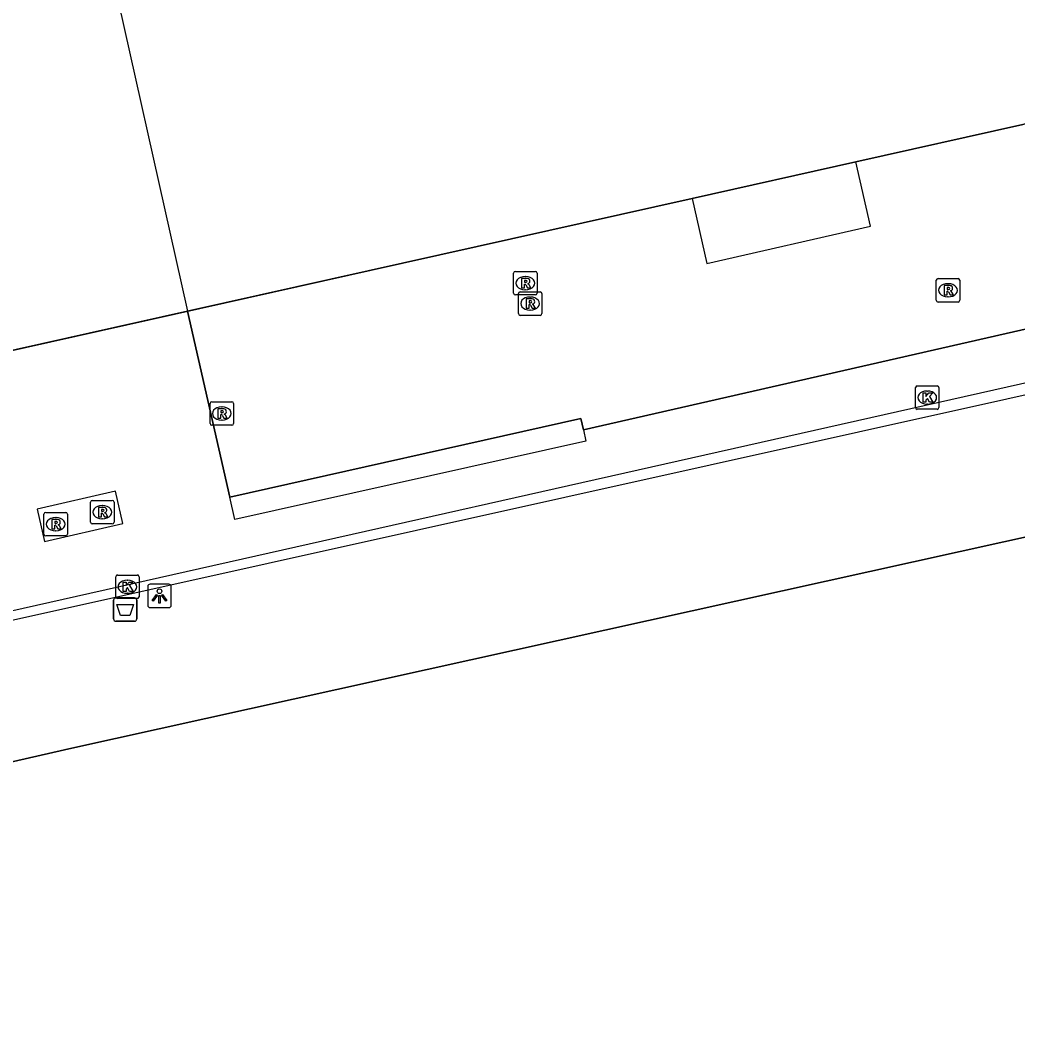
# Model space of a CAD drawing. Extents: x 160806 to 161707, y 383697 to 384148.
# Drawn here: x 161519.43 to 161561.95, y 383821.97 to 383864.75 of the extents above; entities that cross this region are included whole.
import ezdxf

# ---------------------------------------------------------------- set-up
doc = ezdxf.new("R2010")
doc.units = 0
for name, color, linetype in [('IMGEO_Afvalbak', 7, 'Continuous'), ('IMGEO_Hek', 7, 'Continuous'), ('IMGEO_Kolk', 7, 'Continuous'), ('IMGEO_Lichtpunt', 7, 'Continuous'), ('IMGEO_Muur', 7, 'Continuous'), ('IMGEO_Pand', 7, 'Continuous'), ('IMGEO_Pand_overbouw', 7, 'Continuous'), ('IMGEO_Rijbaan_lokaal_gesloten', 7, 'Continuous'), ('IMGEO_Rijbaan_lokaal_open', 7, 'Continuous'), ('IMGEO_Rioolput', 7, 'Continuous'), ('IMGEO_Spoorbaan_halfverhard', 7, 'Continuous'), ('IMGEO_Verkeerseiland_open', 7, 'Continuous')]:
    doc.layers.add(name, color=color, linetype=linetype)

msp = doc.modelspace()

# ---------------------------------------------------------------- linework, layer by layer
at = {"layer": 'IMGEO_Afvalbak'}
for p, q in [((161523.413, 383839.23), (161523.413, 383840.03)), ((161523.413, 383840.03), (161523.413, 383839.23)), ((161523.513, 383840.13), (161524.303, 383840.13)), ((161524.303, 383840.13), (161523.513, 383840.13)), ((161524.403, 383840.03), (161524.403, 383839.23)), ((161524.403, 383839.23), (161524.403, 383840.03)), ((161524.303, 383839.13), (161523.513, 383839.13)), ((161523.513, 383839.13), (161524.303, 383839.13))]:
    msp.add_line(p, q, dxfattribs=at)
msp.add_lwpolyline([(161523.556, 383839.844), (161524.26, 383839.844), (161524.111, 383839.374), (161523.705, 383839.374), (161523.556, 383839.844)], dxfattribs=at)
for centre, start, end in [((161523.513, 383840.03), 90, 180), ((161523.513, 383840.03), 90, 180), ((161524.303, 383840.03), 0, 90), ((161524.303, 383840.03), 360, 90), ((161523.513, 383839.23), 180, 270), ((161523.513, 383839.23), 180, 270), ((161524.303, 383839.23), 270, 0), ((161524.303, 383839.23), 270, 0)]:
    msp.add_arc(centre, 0.1, start, end, dxfattribs=at)
at = {"layer": 'IMGEO_Hek'}
msp.add_lwpolyline([(161468.352, 383821.972), (161470.021, 383822.345), (161472.634, 383822.879), (161475.023, 383823.371), (161479.934, 383824.467), (161509.272, 383830.942), (161514.217, 383832.035), (161521.635, 383833.723), (161580.201, 383846.689), (161582.51, 383847.687), (161585.012, 383847.75), (161614.342, 383854.325), (161641.301, 383860.274), (161651.06, 383862.411), (161662.497, 383864.892), (161670.593, 383866.669), (161682.93, 383869.376), (161687.731, 383870.454), (161692.46, 383871.911), (161696.167, 383872.737)], dxfattribs=at)
at = {"layer": 'IMGEO_Kolk'}
for p, q in [((161557.581, 383848.239), (161557.581, 383849.091)), ((161557.656, 383849.165), (161558.508, 383849.165)), ((161558.069, 383848.945), (161558.094, 383848.945)), ((161558.582, 383849.091), (161558.582, 383848.239)), ((161558.092, 383848.385), (161558.067, 383848.385)), ((161558.508, 383848.165), (161557.656, 383848.165)), ((161523.576, 383841.104), (161524.428, 383841.104)), ((161523.501, 383840.178), (161523.501, 383841.03)), ((161523.989, 383840.884), (161524.014, 383840.884)), ((161524.502, 383841.03), (161524.502, 383840.178)), ((161524.012, 383840.324), (161523.987, 383840.324)), ((161524.428, 383840.104), (161523.576, 383840.104))]:
    msp.add_line(p, q, dxfattribs=at)
for points in [[(161557.581, 383848.239), (161557.581, 383849.091)], [(161557.656, 383849.165), (161558.508, 383849.165)], [(161557.902, 383848.865), (161558.025, 383848.865), (161558.025, 383848.714), (161558.155, 383848.865), (161558.319, 383848.865), (161558.173, 383848.714), (161558.326, 383848.465), (161558.174, 383848.465), (161558.089, 383848.629), (161558.025, 383848.562), (161558.025, 383848.465), (161557.902, 383848.465), (161557.902, 383848.865)], [(161558.582, 383849.091), (161558.582, 383848.239)], [(161558.508, 383848.165), (161557.656, 383848.165)], [(161523.576, 383841.104), (161524.428, 383841.104)], [(161523.501, 383840.178), (161523.501, 383841.03)], [(161523.822, 383840.804), (161523.945, 383840.804), (161523.945, 383840.653), (161524.075, 383840.804), (161524.239, 383840.804), (161524.093, 383840.653), (161524.246, 383840.404), (161524.094, 383840.404), (161524.009, 383840.568), (161523.945, 383840.501), (161523.945, 383840.404), (161523.822, 383840.404), (161523.822, 383840.804)], [(161524.502, 383841.03), (161524.502, 383840.178)], [(161524.428, 383840.104), (161523.576, 383840.104)]]:
    msp.add_lwpolyline(points, dxfattribs=at)
for centre, start, end in [((161557.658, 383849.089), 91.552, 178.448), ((161557.658, 383849.089), 91.552, 178.448), ((161558.506, 383849.089), 1.552, 88.448), ((161558.506, 383849.089), 1.552, 88.448), ((161557.658, 383848.241), 181.552, 268.448), ((161557.658, 383848.241), 181.552, 268.448), ((161558.506, 383848.241), 271.552, 358.448), ((161558.506, 383848.241), 271.552, 358.448), ((161523.578, 383841.028), 91.552, 178.448), ((161523.578, 383841.028), 91.552, 178.448), ((161524.426, 383841.028), 1.552, 88.448), ((161524.426, 383841.028), 1.552, 88.448), ((161523.578, 383840.18), 181.552, 268.448), ((161523.578, 383840.18), 181.552, 268.448), ((161524.426, 383840.18), 271.552, 358.448), ((161524.426, 383840.18), 271.552, 358.448)]:
    msp.add_arc(centre, 0.0765, start, end, dxfattribs=at)
for centre, major_axis, ratio, start_param, end_param in [((161558.068, 383848.665), (-0.387, 0.002), 0.722429, 4.712389, 7.853982), ((161558.093, 383848.665), (-0.39, 0.002), 0.717154, 1.570796, 4.712389), ((161523.988, 383840.604), (-0.387, 0.002), 0.722429, 4.712389, 7.853982), ((161524.013, 383840.604), (-0.39, 0.002), 0.717154, 1.570796, 4.712389)]:
    msp.add_ellipse(centre, major_axis=major_axis, ratio=ratio, start_param=start_param, end_param=end_param, dxfattribs=at)
at = {"layer": 'IMGEO_Lichtpunt'}
for p, q in [((161525.772, 383840.71), (161524.964, 383840.71)), ((161525.772, 383840.71), (161524.964, 383840.71)), ((161524.87, 383840.615), (161524.87, 383839.808)), ((161524.87, 383840.615), (161524.87, 383839.808)), ((161525.866, 383839.808), (161525.866, 383840.615)), ((161525.866, 383839.808), (161525.866, 383840.615)), ((161524.964, 383839.714), (161525.772, 383839.714)), ((161524.964, 383839.714), (161525.772, 383839.714))]:
    msp.add_line(p, q, dxfattribs=at)
for points in [[(161525.244, 383840.279), (161525.283, 383840.251), (161525.095, 383839.989), (161525.057, 383840.016), (161525.244, 383840.279)], [(161525.346, 383840.231), (161525.393, 383840.231), (161525.393, 383839.909), (161525.346, 383839.909), (161525.346, 383840.231)], [(161525.456, 383840.251), (161525.494, 383840.278), (161525.681, 383840.016), (161525.642, 383839.988), (161525.456, 383840.251)]]:
    msp.add_lwpolyline(points, dxfattribs=at)
msp.add_circle((161525.369, 383840.413), 0.0994, dxfattribs=at)
for centre, start, end in [((161524.964, 383840.615), 90, 180), ((161524.964, 383840.615), 90, 180), ((161525.772, 383840.615), 0, 90), ((161525.772, 383840.615), 0, 90), ((161524.964, 383839.808), 180, 270), ((161524.964, 383839.808), 180, 270), ((161525.772, 383839.808), 270, 0), ((161525.772, 383839.808), 270, 360)]:
    msp.add_arc(centre, 0.0946, start, end, dxfattribs=at)
at = {"layer": 'IMGEO_Muur'}
msp.add_lwpolyline([(161504.78, 383847.479), (161526.561, 383852.352)], dxfattribs=at)
at = {"layer": 'IMGEO_Pand'}
for points in [[(161522.234, 383871.748), (161522.889, 383868.814), (161526.561, 383852.352)], [(161555.04, 383858.718), (161562.148, 383860.307)], [(161548.06, 383857.157), (161555.04, 383858.718)], [(161526.561, 383852.352), (161548.06, 383857.157)], [(161543.429, 383847.297), (161543.324, 383847.768), (161528.361, 383844.424)], [(161543.429, 383847.297), (161543.538, 383846.812), (161528.575, 383843.467), (161528.361, 383844.424)]]:
    msp.add_lwpolyline(points, dxfattribs=at)
at = {"layer": 'IMGEO_Pand_overbouw'}
for points in [[(161576.544, 383863.524), (161556.299, 383953.974), (161403.923, 383918.874), (161417.58, 383859.039), (161456.542, 383836.683)], [(161528.361, 383844.424), (161543.324, 383847.768), (161543.429, 383847.297), (161563.684, 383851.904), (161563.598, 383852.289), (161564.087, 383852.398), (161564.314, 383851.381), (161570.888, 383852.873), (161570.772, 383853.411), (161571.26, 383853.517), (161571.376, 383852.984), (161577.953, 383854.477), (161577.833, 383854.991), (161578.32, 383855.104), (161578.44, 383854.587), (161578.518, 383854.253), (161578.534, 383854.609), (161576.544, 383863.524), (161569.113, 383861.863), (161562.148, 383860.307), (161555.04, 383858.718), (161548.06, 383857.157), (161526.561, 383852.352)]]:
    msp.add_lwpolyline(points, close=True, dxfattribs=at)
at = {"layer": 'IMGEO_Rijbaan_lokaal_gesloten'}
for points in [[(161461.912, 383826.794), (161498.576, 383834.978), (161578.911, 383853.047)], [(161526.561, 383852.352), (161504.78, 383847.479)], [(161528.361, 383844.424), (161526.561, 383852.352)], [(161563.684, 383851.904), (161543.429, 383847.297)], [(161523.499, 383844.672), (161520.154, 383843.908), (161520.469, 383842.539), (161523.807, 383843.295), (161523.499, 383844.672)]]:
    msp.add_lwpolyline(points, dxfattribs=at)
at = {"layer": 'IMGEO_Rijbaan_lokaal_open'}
msp.add_lwpolyline([(161548.06, 383857.157), (161548.69, 383854.384), (161555.664, 383855.968), (161555.04, 383858.718)], dxfattribs=at)
at = {"layer": 'IMGEO_Rioolput'}
for p, q in [((161540.456, 383853.116), (161540.456, 383853.968)), ((161540.531, 383854.042), (161541.383, 383854.042)), ((161541.457, 383853.968), (161541.457, 383853.116)), ((161540.944, 383853.822), (161540.969, 383853.822)), ((161558.466, 383852.812), (161558.466, 383853.664)), ((161558.541, 383853.738), (161559.393, 383853.738)), ((161558.954, 383853.518), (161558.979, 383853.518)), ((161559.467, 383853.664), (161559.467, 383852.812)), ((161540.66, 383852.244), (161540.66, 383853.096)), ((161540.735, 383853.17), (161541.587, 383853.17)), ((161540.967, 383853.262), (161540.942, 383853.262)), ((161541.661, 383853.096), (161541.661, 383852.244)), ((161541.383, 383853.042), (161540.531, 383853.042)), ((161541.148, 383852.95), (161541.173, 383852.95)), ((161559.393, 383852.738), (161558.541, 383852.738)), ((161558.977, 383852.958), (161558.952, 383852.958)), ((161541.171, 383852.39), (161541.146, 383852.39)), ((161541.587, 383852.17), (161540.735, 383852.17)), ((161527.522, 383847.559), (161527.522, 383848.411)), ((161527.597, 383848.485), (161528.449, 383848.485)), ((161528.523, 383848.411), (161528.523, 383847.559)), ((161528.01, 383848.265), (161528.035, 383848.265)), ((161528.033, 383847.705), (161528.008, 383847.705)), ((161528.449, 383847.485), (161527.597, 383847.485)), ((161522.431, 383843.356), (161522.431, 383844.208)), ((161522.506, 383844.282), (161523.358, 383844.282)), ((161523.432, 383844.208), (161523.432, 383843.356)), ((161520.446, 383842.843), (161520.446, 383843.695)), ((161520.521, 383843.769), (161521.373, 383843.769)), ((161521.447, 383843.695), (161521.447, 383842.843)), ((161522.919, 383844.062), (161522.944, 383844.062)), ((161520.934, 383843.549), (161520.959, 383843.549)), ((161523.358, 383843.282), (161522.506, 383843.282)), ((161522.942, 383843.502), (161522.917, 383843.502)), ((161520.957, 383842.989), (161520.932, 383842.989)), ((161521.373, 383842.769), (161520.521, 383842.769))]:
    msp.add_line(p, q, dxfattribs=at)
for points in [[(161540.456, 383853.116), (161540.456, 383853.968)], [(161540.531, 383854.042), (161541.383, 383854.042)], [(161541.457, 383853.968), (161541.457, 383853.116)], [(161541.045, 383853.74), (161540.793, 383853.742), (161540.793, 383853.342)], [(161540.793, 383853.342), (161540.917, 383853.342), (161540.917, 383853.504), (161540.928, 383853.504)], [(161540.971, 383853.661), (161540.917, 383853.661), (161540.917, 383853.58)], [(161540.917, 383853.58), (161540.969, 383853.58)], [(161558.466, 383852.812), (161558.466, 383853.664)], [(161558.541, 383853.738), (161559.393, 383853.738)], [(161559.467, 383853.664), (161559.467, 383852.812)], [(161540.66, 383852.244), (161540.66, 383853.096)], [(161540.735, 383853.17), (161541.587, 383853.17)], [(161540.975, 383853.475), (161541.046, 383853.342), (161541.186, 383853.342), (161541.121, 383853.468)], [(161541.661, 383853.096), (161541.661, 383852.244)], [(161559.055, 383853.436), (161558.803, 383853.438), (161558.803, 383853.038)], [(161558.803, 383853.038), (161558.927, 383853.038), (161558.927, 383853.2), (161558.938, 383853.2)], [(161558.981, 383853.357), (161558.927, 383853.357), (161558.927, 383853.276)], [(161558.927, 383853.276), (161558.979, 383853.276)], [(161558.985, 383853.171), (161559.056, 383853.038), (161559.196, 383853.038), (161559.131, 383853.164)], [(161541.383, 383853.042), (161540.531, 383853.042)], [(161541.249, 383852.868), (161540.997, 383852.87), (161540.997, 383852.47)], [(161540.997, 383852.47), (161541.121, 383852.47), (161541.121, 383852.632), (161541.132, 383852.632)], [(161541.175, 383852.789), (161541.121, 383852.789), (161541.121, 383852.708)], [(161541.121, 383852.708), (161541.173, 383852.708)], [(161559.393, 383852.738), (161558.541, 383852.738)], [(161541.179, 383852.603), (161541.25, 383852.47), (161541.39, 383852.47), (161541.325, 383852.596)], [(161541.587, 383852.17), (161540.735, 383852.17)], [(161527.522, 383847.559), (161527.522, 383848.411)], [(161527.597, 383848.485), (161528.449, 383848.485)], [(161528.523, 383848.411), (161528.523, 383847.559)], [(161528.111, 383848.183), (161527.859, 383848.185), (161527.859, 383847.785)], [(161527.859, 383847.785), (161527.983, 383847.785), (161527.983, 383847.947), (161527.994, 383847.947)], [(161528.037, 383848.104), (161527.983, 383848.104), (161527.983, 383848.023)], [(161527.983, 383848.023), (161528.035, 383848.023)], [(161528.041, 383847.918), (161528.112, 383847.785), (161528.252, 383847.785), (161528.187, 383847.911)], [(161528.449, 383847.485), (161527.597, 383847.485)], [(161522.431, 383843.356), (161522.431, 383844.208)], [(161522.506, 383844.282), (161523.358, 383844.282)], [(161523.432, 383844.208), (161523.432, 383843.356)], [(161520.446, 383842.843), (161520.446, 383843.695)], [(161520.521, 383843.769), (161521.373, 383843.769)], [(161521.447, 383843.695), (161521.447, 383842.843)], [(161523.02, 383843.98), (161522.768, 383843.982), (161522.768, 383843.582)], [(161522.768, 383843.582), (161522.892, 383843.582), (161522.892, 383843.744), (161522.903, 383843.744)], [(161522.946, 383843.901), (161522.892, 383843.901), (161522.892, 383843.82)], [(161522.892, 383843.82), (161522.944, 383843.82)], [(161522.95, 383843.715), (161523.021, 383843.582), (161523.161, 383843.582), (161523.096, 383843.708)], [(161521.035, 383843.467), (161520.783, 383843.469), (161520.783, 383843.069)], [(161520.783, 383843.069), (161520.907, 383843.069), (161520.907, 383843.231), (161520.918, 383843.231)], [(161520.961, 383843.388), (161520.907, 383843.388), (161520.907, 383843.307)], [(161520.907, 383843.307), (161520.959, 383843.307)], [(161523.358, 383843.282), (161522.506, 383843.282)], [(161520.965, 383843.202), (161521.036, 383843.069), (161521.176, 383843.069), (161521.111, 383843.195)], [(161521.373, 383842.769), (161520.521, 383842.769)]]:
    msp.add_lwpolyline(points, dxfattribs=at)
for centre, radius, start, end in [((161540.533, 383853.966), 0.0765, 91.552, 178.448), ((161540.533, 383853.966), 0.0765, 91.552, 178.448), ((161541.381, 383853.966), 0.0765, 1.552, 88.448), ((161541.381, 383853.966), 0.0765, 1.552, 88.448), ((161540.927, 383853.451), 0.0533, 26.0293, 88.6989), ((161540.953, 383853.769), 0.19, 274.7715, 282.9687), ((161540.977, 383853.565), 0.0964, 77.0061, 93.1865), ((161540.991, 383853.622), 0.0378, 276.6634, 79.6772), ((161541.044, 383853.63), 0.109, 350.3612, 89.416), ((161541.042, 383853.63), 0.112, 277.5842, 350.9817), ((161541.026, 383853.415), 0.108, 29.5134, 73.7905), ((161558.543, 383853.662), 0.0765, 91.552, 178.448), ((161558.543, 383853.662), 0.0765, 91.552, 178.448), ((161559.391, 383853.662), 0.0765, 1.552, 88.448), ((161559.391, 383853.662), 0.0765, 1.552, 88.448), ((161540.533, 383853.118), 0.0765, 181.552, 268.448), ((161540.533, 383853.118), 0.0765, 181.552, 268.448), ((161540.737, 383853.094), 0.0765, 91.552, 178.448), ((161540.737, 383853.094), 0.0765, 91.552, 178.448), ((161541.381, 383853.118), 0.0765, 271.552, 358.448), ((161541.381, 383853.118), 0.0765, 271.552, 358.448), ((161541.585, 383853.094), 0.0765, 1.552, 88.448), ((161541.585, 383853.094), 0.0765, 1.552, 88.448), ((161558.937, 383853.147), 0.0533, 26.0293, 88.6989), ((161558.963, 383853.465), 0.19, 274.7715, 282.9687), ((161558.987, 383853.261), 0.0964, 77.0061, 93.1865), ((161559.001, 383853.318), 0.0378, 276.6634, 79.6772), ((161559.054, 383853.326), 0.109, 350.3612, 89.416), ((161559.052, 383853.326), 0.112, 277.5842, 350.9817), ((161559.036, 383853.111), 0.108, 29.5134, 73.7905), ((161541.131, 383852.579), 0.0533, 26.0293, 88.6989), ((161541.157, 383852.897), 0.19, 274.7715, 282.9687), ((161541.181, 383852.693), 0.0964, 77.0061, 93.1865), ((161541.195, 383852.75), 0.0378, 276.6634, 79.6772), ((161541.248, 383852.758), 0.109, 350.3612, 89.416), ((161541.246, 383852.758), 0.112, 277.5842, 350.9817), ((161541.23, 383852.543), 0.108, 29.5134, 73.7905), ((161558.543, 383852.814), 0.0765, 181.552, 268.448), ((161558.543, 383852.814), 0.0765, 181.552, 268.448), ((161559.391, 383852.814), 0.0765, 271.552, 358.448), ((161559.391, 383852.814), 0.0765, 271.552, 358.448), ((161540.737, 383852.246), 0.0765, 181.552, 268.448), ((161540.737, 383852.246), 0.0765, 181.552, 268.448), ((161541.585, 383852.246), 0.0765, 271.552, 358.448), ((161541.585, 383852.246), 0.0765, 271.552, 358.448), ((161527.599, 383848.409), 0.0765, 91.552, 178.448), ((161527.599, 383848.409), 0.0765, 91.552, 178.448), ((161528.447, 383848.409), 0.0765, 1.552, 88.448), ((161528.447, 383848.409), 0.0765, 1.552, 88.448), ((161527.993, 383847.894), 0.0533, 26.0293, 88.6989), ((161528.019, 383848.212), 0.19, 274.7715, 282.9687), ((161528.043, 383848.008), 0.0964, 77.0061, 93.1865), ((161528.057, 383848.065), 0.0378, 276.6634, 79.6772), ((161528.11, 383848.073), 0.109, 350.3612, 89.416), ((161528.108, 383848.073), 0.112, 277.5842, 350.9817), ((161528.092, 383847.858), 0.108, 29.5134, 73.7905), ((161527.599, 383847.561), 0.0765, 181.552, 268.448), ((161527.599, 383847.561), 0.0765, 181.552, 268.448), ((161528.447, 383847.561), 0.0765, 271.552, 358.448), ((161528.447, 383847.561), 0.0765, 271.552, 358.448), ((161522.508, 383844.206), 0.0765, 91.552, 178.448), ((161522.508, 383844.206), 0.0765, 91.552, 178.448), ((161523.356, 383844.206), 0.0765, 1.552, 88.448), ((161523.356, 383844.206), 0.0765, 1.552, 88.448), ((161520.523, 383843.693), 0.0765, 91.552, 178.448), ((161520.523, 383843.693), 0.0765, 91.552, 178.448), ((161521.371, 383843.693), 0.0765, 1.552, 88.448), ((161521.371, 383843.693), 0.0765, 1.552, 88.448), ((161522.902, 383843.691), 0.0533, 26.0293, 88.6989), ((161522.928, 383844.009), 0.19, 274.7715, 282.9687), ((161522.952, 383843.805), 0.0964, 77.0061, 93.1865), ((161522.966, 383843.862), 0.0378, 276.6634, 79.6772), ((161523.019, 383843.87), 0.109, 350.3612, 89.416), ((161523.017, 383843.87), 0.112, 277.5842, 350.9817), ((161523.001, 383843.655), 0.108, 29.5134, 73.7905), ((161520.917, 383843.178), 0.0533, 26.0293, 88.6989), ((161520.943, 383843.496), 0.19, 274.7715, 282.9687), ((161520.967, 383843.292), 0.0964, 77.0061, 93.1865), ((161520.981, 383843.349), 0.0378, 276.6634, 79.6772), ((161521.034, 383843.357), 0.109, 350.3612, 89.416), ((161521.032, 383843.357), 0.112, 277.5842, 350.9817), ((161521.016, 383843.142), 0.108, 29.5134, 73.7905), ((161522.508, 383843.358), 0.0765, 181.552, 268.448), ((161522.508, 383843.358), 0.0765, 181.552, 268.448), ((161523.356, 383843.358), 0.0765, 271.552, 358.448), ((161523.356, 383843.358), 0.0765, 271.552, 358.448), ((161520.523, 383842.845), 0.0765, 181.552, 268.448), ((161520.523, 383842.845), 0.0765, 181.552, 268.448), ((161521.371, 383842.845), 0.0765, 271.552, 358.448), ((161521.371, 383842.845), 0.0765, 271.552, 358.448)]:
    msp.add_arc(centre, radius, start, end, dxfattribs=at)
for centre, major_axis, ratio, start_param, end_param in [((161540.943, 383853.542), (-0.387, 0.002), 0.722429, 4.712389, 7.853982), ((161540.968, 383853.542), (-0.39, 0.002), 0.717154, 1.570796, 4.712389), ((161558.953, 383853.238), (-0.387, 0.002), 0.722429, 4.712389, 7.853982), ((161558.978, 383853.238), (-0.39, 0.002), 0.717154, 1.570796, 4.712389), ((161541.147, 383852.67), (-0.387, 0.002), 0.722429, 4.712389, 7.853982), ((161541.172, 383852.67), (-0.39, 0.002), 0.717154, 1.570796, 4.712389), ((161528.009, 383847.985), (-0.387, 0.002), 0.722429, 4.712389, 7.853982), ((161528.034, 383847.985), (-0.39, 0.002), 0.717154, 1.570796, 4.712389), ((161522.918, 383843.782), (-0.387, 0.002), 0.722429, 4.712389, 7.853982), ((161522.943, 383843.782), (-0.39, 0.002), 0.717154, 1.570796, 4.712389), ((161520.933, 383843.269), (-0.387, 0.002), 0.722429, 4.712389, 7.853982), ((161520.958, 383843.269), (-0.39, 0.002), 0.717154, 1.570796, 4.712389)]:
    msp.add_ellipse(centre, major_axis=major_axis, ratio=ratio, start_param=start_param, end_param=end_param, dxfattribs=at)
at = {"layer": 'IMGEO_Spoorbaan_halfverhard'}
msp.add_lwpolyline([(161670.593, 383866.669), (161662.497, 383864.892), (161651.06, 383862.411), (161641.301, 383860.274), (161614.342, 383854.325), (161585.012, 383847.75), (161582.51, 383847.687), (161580.201, 383846.689), (161521.635, 383833.723), (161514.217, 383832.035), (161509.272, 383830.942), (161479.934, 383824.467), (161475.023, 383823.371), (161472.634, 383822.879), (161470.021, 383822.345), (161468.352, 383821.972)], dxfattribs=at)
at = {"layer": 'IMGEO_Verkeerseiland_open'}
msp.add_lwpolyline([(161587.517, 383854.389), (161587.103, 383854.297), (161573.981, 383851.379), (161498.641, 383834.626), (161467.119, 383827.496)], dxfattribs=at)

doc.saveas('drawing.dxf')
